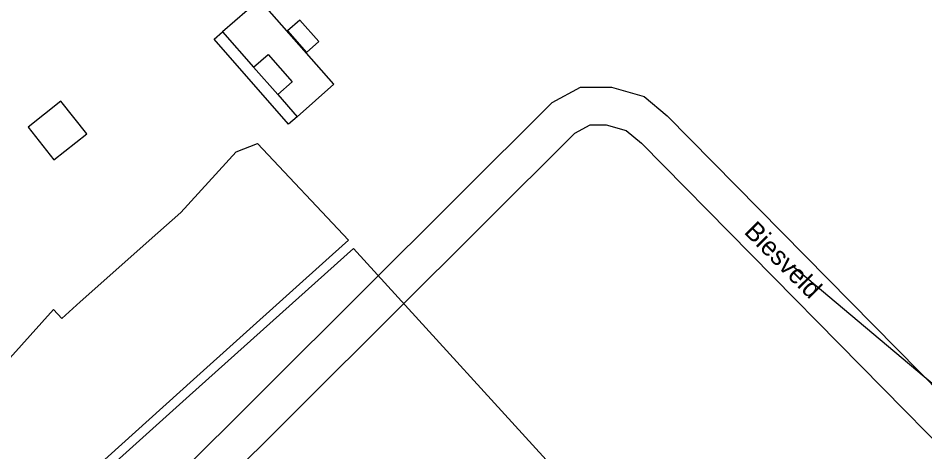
# Model space of a CAD drawing. Extents: x 136000 to 141014, y 402000 to 403500.
# Drawn here: x 138565.6 to 138686.1, y 403070.9 to 403128.5 of the extents above; entities that cross this region are included whole.
import ezdxf

# ---------------------------------------------------------------- set-up
doc = ezdxf.new("R2010")
doc.units = 0
for name, color, linetype in [('gg-afsc-draadraster', 7, 'Continuous'), ('gg-afsc-lijn draadraster', 7, 'Continuous'), ('gg-anno-openbare ruimte label', 7, 'Continuous'), ('gg-bbg-bijgebouw', 7, 'Continuous'), ('gg-bbg-bijgebouw onder overbouw', 7, 'Continuous'), ('gg-bbg-gedigitaliseerde bijgebouw', 7, 'Continuous'), ('gg-bbg-luifel en loopbrug', 7, 'Continuous'), ('gg-bbg-pand overbouw', 7, 'Continuous'), ('gg-knt-bronhoudergrens', 7, 'Continuous'), ('gg-knt-plantopografie kant verharding', 7, 'Continuous'), ('gg-kntw-midden sloot', 7, 'Continuous')]:
    doc.layers.add(name, color=color, linetype=linetype)

msp = doc.modelspace()

# ---------------------------------------------------------------- linework, layer by layer
at = {"layer": 'gg-afsc-draadraster'}
for points in [[(138566.65, 403058.79), (138565.84, 403059.62), (138588.94, 403080.49), (138607.39, 403097.06)], [(138570.33, 403089.77), (138562.93, 403081.56), (138562.42, 403082.2), (138555.12, 403073.1), (138555.39, 403068.07), (138558.2, 403064.37)]]:
    msp.add_lwpolyline(points, dxfattribs=at)
at = {"layer": 'gg-afsc-lijn draadraster'}
for points in [[(138566.65, 403058.79), (138565.84, 403059.62), (138588.94, 403080.49), (138607.39, 403097.06)], [(138570.33, 403089.77), (138562.93, 403081.56), (138562.42, 403082.2), (138555.12, 403073.1), (138555.39, 403068.07), (138558.2, 403064.37)]]:
    msp.add_lwpolyline(points, dxfattribs=at)
at = {"layer": 'gg-bbg-bijgebouw'}
for p, q in [((138592.8, 403126.66), (138596.93, 403121.95)), ((138600.12, 403118.31), (138602.7, 403115.38))]:
    msp.add_line(p, q, dxfattribs=at)
for points in [[(138602.7, 403115.38), (138607.59, 403119.68), (138597.71, 403130.95), (138592.8, 403126.66)], [(138603.93, 403123.91), (138605.59, 403125.36), (138603.08, 403128.22), (138601.42, 403126.76), (138603.93, 403123.91)]]:
    msp.add_lwpolyline(points, dxfattribs=at)
at = {"layer": 'gg-bbg-bijgebouw onder overbouw'}
msp.add_lwpolyline([(138596.93, 403121.95), (138598.86, 403123.64), (138602.05, 403120), (138600.12, 403118.31)], dxfattribs=at)
at = {"layer": 'gg-bbg-gedigitaliseerde bijgebouw'}
msp.add_lwpolyline([(138570.39, 403109.65), (138574.75, 403113.08), (138571.31, 403117.44), (138566.96, 403114), (138570.39, 403109.65)], dxfattribs=at)
at = {"layer": 'gg-bbg-luifel en loopbrug'}
msp.add_lwpolyline([(138602.7, 403115.38), (138601.56, 403114.39), (138591.68, 403125.68), (138592.8, 403126.66)], dxfattribs=at)
at = {"layer": 'gg-bbg-pand overbouw'}
msp.add_line((138596.93, 403121.95), (138600.12, 403118.31), dxfattribs=at)
at = {"layer": 'gg-knt-bronhoudergrens'}
for points in [[(138570.33, 403089.77), (138571.46, 403088.56), (138573.87, 403090.8), (138584.21, 403099.96), (138587.27, 403102.66), (138594.6, 403110.71), (138597.46, 403111.81)], [(138607.39, 403097.06), (138609.52, 403098.98), (138597.46, 403111.81)], [(138670.31, 403006.06), (138669.86, 403006.28), (138677.34, 403023.78), (138663.33, 403039.62), (138639.92, 403065.29), (138610.2, 403097.87), (138588.42, 403078.33), (138566.65, 403058.79)]]:
    msp.add_lwpolyline(points, dxfattribs=at)
at = {"layer": 'gg-knt-plantopografie kant verharding'}
for points in [[(138585.79, 403066.66), (138636.57, 403117.26), (138640.37, 403119.29), (138644.45, 403119.29), (138648.81, 403118.08), (138651.85, 403115.51), (138694.57, 403072.19), (138698.12, 403071.65), (138701.44, 403073.03), (138704.59, 403077.84), (138723.54, 403123.83)], [(138591.09, 403064.88), (138639.58, 403113.2), (138641.62, 403114.29), (138643.77, 403114.29), (138646.42, 403113.55), (138648.45, 403111.84), (138692.18, 403067.5), (138698.75, 403066.49), (138704.78, 403069.01), (138709.03, 403075.49), (138727.99, 403121.49)]]:
    msp.add_lwpolyline(points, dxfattribs=at)
at = {"layer": 'gg-kntw-midden sloot'}
for p, q in [((138668.49, 403095.62), (138686, 403080.88)), ((138686, 403080.88), (138696.72, 403071.86))]:
    msp.add_line(p, q, dxfattribs=at)

# ---------------------------------------------------------------- texts
at = {"layer": 'gg-anno-openbare ruimte label'}
msp.add_text('Biesveld', height=2.5, rotation=314.9, dxfattribs=at).set_placement((138661.95, 403099.97))

doc.saveas('drawing.dxf')
